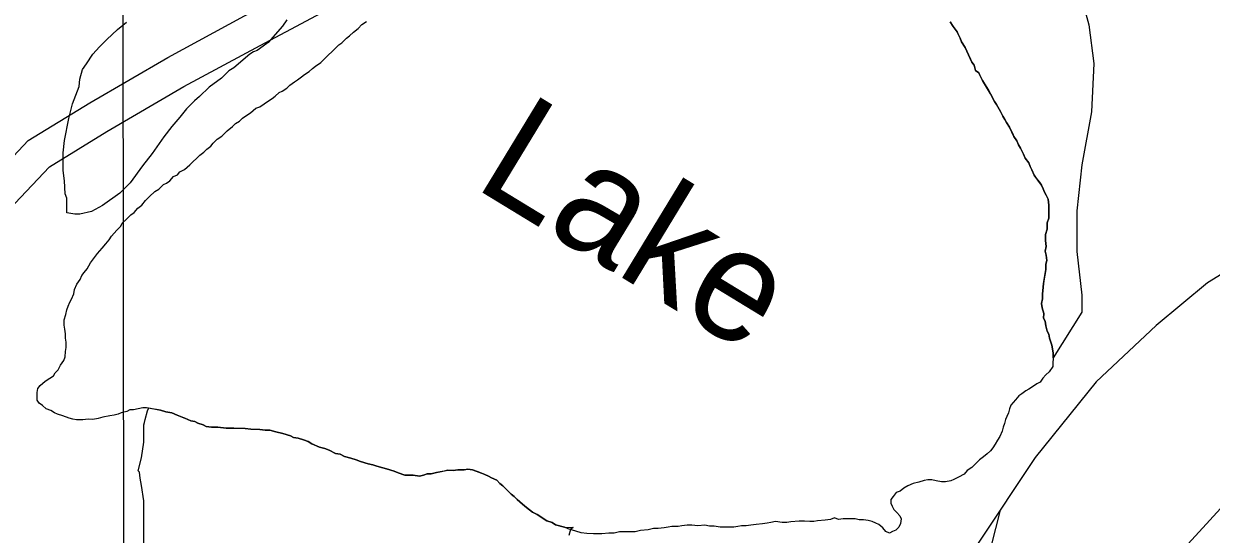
# Model space of a CAD drawing. Extents: x 3313447 to 3351316, y 703786 to 729172.
# Drawn here: x 3328006 to 3329072, y 711558 to 712016 of the extents above; entities that cross this region are included whole.
import ezdxf

# ---------------------------------------------------------------- set-up
doc = ezdxf.new("R2010")
doc.units = 0
for name, color, linetype in [('V-GRID-MAJR', 7, 'Continuous'), ('V-RIVR-IDEN', 7, 'Continuous'), ('V-ROAD-CNTR', 7, 'Continuous'), ('V-SITE-VEGE', 7, 'Continuous'), ('V-TOPO-SHOR', 7, 'Continuous')]:
    doc.layers.add(name, color=color, linetype=linetype)

msp = doc.modelspace()

# ---------------------------------------------------------------- linework, layer by layer
at = {"layer": 'V-GRID-MAJR'}
msp.add_line((3328098.9, 709181.3), (3328090.9, 715239.9), dxfattribs=at)
at = {"layer": 'V-ROAD-CNTR'}
for points in [[(3327710.9, 711689.5), (3327818.6, 711734), (3327884, 711755.9), (3327929.9, 711774.6), (3327966.5, 711808.4), (3327998.1, 711854.6), (3328029.2, 711887.4), (3328080.7, 711919), (3328149.8, 711959.4), (3328218.2, 711996.2), (3328291.7, 712035.3), (3328340.7, 712061.7), (3328387.6, 712079.4), (3328427.6, 712090), (3328472.2, 712104)], [(3327699.5, 711717.3), (3327808.1, 711762.1), (3327873.5, 711784.1), (3327913.6, 711800.4), (3327943.7, 711828.2), (3327974.7, 711873.5), (3328010.1, 711910.9), (3328065.2, 711944.8), (3328135.2, 711985.5), (3328204.1, 712022.6), (3328275.2, 712060.6)], [(3330037.1, 711920.8), (3329868.2, 711936.9), (3329707.1, 711946.9), (3329585.9, 711934.1), (3329494.1, 711923.7), (3329410, 711913.9), (3329305.8, 711893.4), (3329225, 711868.4), (3329175.9, 711844.2), (3329120.5, 711815.3), (3329068.6, 711783.4), (3329022.4, 711745), (3328968.5, 711694.7), (3328913.9, 711626.7), (3328862.7, 711549.9), (3328831.6, 711476.3), (3328797.2, 711376.8), (3328786.6, 711300.8), (3328785.1, 711284.5)], [(3328880, 710972.5), (3328880.4, 710993.4), (3328887.8, 711149.9), (3328915.1, 711260.4), (3328950.3, 711378.2), (3328996.6, 711469), (3329038, 711534.9), (3329103.3, 711606.1), (3329170.4, 711676.4), (3329246, 711736), (3329315.3, 711785.2), (3329396.7, 711828.9), (3329476.2, 711858.5), (3329555.2, 711885.6), (3329653.8, 711904.7), (3329759.7, 711920.3), (3329868, 711920.4), (3330053.9, 711920.9), (3330137.3, 711922.8)], [(3328882.4, 711579.5), (3328860.9, 711494.9), (3328848.7, 711415.8), (3328851.9, 711306.1), (3328851.2, 711214.7), (3328851.7, 711103.8), (3328860.7, 711012.6), (3328870.7, 710977.2)]]:
    msp.add_lwpolyline(points, dxfattribs=at)
at = {"layer": 'V-SITE-VEGE'}
for points in [[(3328953.5, 712046.9), (3328962.1, 712014.5), (3328966.4, 711979.9), (3328964.3, 711936.7), (3328955.6, 711889.1), (3328951.3, 711848), (3328951.3, 711811.3), (3328955.6, 711772.4), (3328955.6, 711757.2), (3328929.9, 711716.1), (3328929.9, 711720.7), (3328928.7, 711727.6), (3328926.7, 711733.8), (3328926, 711737.3), (3328924.7, 711740.1), (3328923.4, 711744.9), (3328922.8, 711749), (3328921.4, 711751.8), (3328921.5, 711755.9), (3328920.2, 711760.8), (3328919.5, 711764.9), (3328920.3, 711769), (3328920.3, 711773.2), (3328921.1, 711779.4), (3328921.2, 711782.8), (3328922.7, 711791.7), (3328923.4, 711795.2), (3328923.5, 711800), (3328924.2, 711803.4), (3328923.6, 711808.2), (3328922.9, 711811.7), (3328923.7, 711815.8), (3328923.1, 711821.3), (3328923.1, 711826.8), (3328924.6, 711831.6), (3328924.7, 711837.1), (3328926.1, 711841.2), (3328926.2, 711852.9), (3328925.6, 711858.5), (3328923.6, 711861.9), (3328922.3, 711864.7), (3328920.9, 711867.5), (3328919.6, 711870.9), (3328912.9, 711880), (3328910.8, 711884.8), (3328909.5, 711887.6), (3328908.2, 711891), (3328904.8, 711895.2), (3328903.5, 711898.7), (3328900.8, 711904.2), (3328898.8, 711907), (3328897.4, 711910.5), (3328894.7, 711914.6), (3328890.7, 711922.9), (3328888, 711927.1), (3328886.7, 711929.9), (3328884.7, 711932.7), (3328882.7, 711936.8), (3328879.3, 711943.1), (3328877.3, 711945.8), (3328873.9, 711952.8), (3328868.5, 711961.8), (3328866.5, 711964.6), (3328863.2, 711971.5), (3328860.4, 711973.6), (3328859.1, 711978.4), (3328857.1, 711981.2), (3328852.4, 711990.9), (3328851.1, 711994.4), (3328847.7, 711999.3), (3328846.4, 712002.7), (3328843.7, 712008.3), (3328840.3, 712013.1), (3328837.6, 712017.3)], [(3328242.3, 712019.2), (3328238.4, 712013.3), (3328225.3, 711998.9), (3328217.5, 711993), (3328215.5, 711991.7), (3328212.2, 711990.4), (3328208.9, 711988.4), (3328194.5, 711976), (3328190, 711973.3), (3328183.4, 711966.8), (3328172.3, 711958.9), (3328163.8, 711950.4), (3328159.2, 711946.4), (3328152, 711939.2), (3328146.1, 711932), (3328138.9, 711923.5), (3328131.7, 711914.3), (3328121.2, 711899.2), (3328112.7, 711888.1), (3328101.6, 711873), (3328092.4, 711863.8), (3328076.7, 711852.7), (3328066.9, 711847.4), (3328056.4, 711844.8), (3328051.8, 711844.8), (3328044.6, 711846.1), (3328044.6, 711859.2), (3328043.3, 711863.1), (3328042.6, 711874.9), (3328041.3, 711884.1), (3328041.3, 711899.8), (3328042.6, 711911), (3328046.5, 711930.6), (3328049.8, 711943.7), (3328055.7, 711959.5), (3328056.3, 711966), (3328058.9, 711974.5), (3328062.2, 711979.8), (3328068.1, 711988.3), (3328074, 711994.8), (3328080.5, 712001.4), (3328090.3, 712010.6), (3328098.2, 712017.1)], [(3328113.9, 711546), (3328113.8, 711564.4), (3328113.8, 711575.5), (3328113.8, 711588), (3328111.8, 711601.7), (3328110.5, 711608.3), (3328109.9, 711613.5), (3328108.6, 711614.8), (3328111.8, 711626.6), (3328113.8, 711640.4), (3328113.8, 711648.3), (3328113.8, 711655.5), (3328113.8, 711656.1), (3328114.4, 711658.1), (3328115.1, 711660.7), (3328117, 711668.6), (3328118.3, 711671.2), (3328128.7, 711669.1), (3328133.5, 711667.6), (3328139, 711666.9), (3328143.8, 711664.7), (3328150.6, 711661.9)], [(3328150.6, 711661.9), (3328156.1, 711659.7), (3328159.5, 711659), (3328162.3, 711657.6), (3328167.1, 711656.2), (3328169.8, 711654.7), (3328174.6, 711654), (3328180.1, 711653.9), (3328187.7, 711653.1), (3328204.9, 711652.9), (3328209.7, 711652.1), (3328217.9, 711652), (3328222.7, 711651.3), (3328226.9, 711651.2), (3328232.4, 711649.7), (3328238.5, 711648.3), (3328245.4, 711646.1), (3328248.1, 711644.7), (3328252.2, 711644), (3328257, 711642.5), (3328261.2, 711641.1), (3328264.6, 711639), (3328271.4, 711636.1), (3328276.2, 711634.7), (3328280.3, 711633.3), (3328285.8, 711630.4), (3328289.9, 711629.7), (3328294, 711627.6), (3328299.5, 711626.1), (3328304.3, 711624.7), (3328308.4, 711623.2), (3328315.3, 711621.1), (3328319.4, 711620.3), (3328322.8, 711618.9), (3328328.3, 711617.5), (3328331.7, 711616.7), (3328338.6, 711614.6), (3328342, 711613.1), (3328348.2, 711611), (3328355.7, 711610.9), (3328361.2, 711610.1), (3328364.7, 711610.8), (3328368.1, 711612.1), (3328371.6, 711612), (3328376.4, 711613.4), (3328386.8, 711615.3), (3328391.6, 711615.2), (3328395.7, 711615.8), (3328401.2, 711615.8), (3328404.7, 711616.4), (3328408.8, 711615.7), (3328417, 711612.8), (3328419.8, 711611.4), (3328423.2, 711610), (3328425.9, 711608.5), (3328430.7, 711606.4), (3328433.4, 711603.6), (3328436.1, 711601.5), (3328443.6, 711593.9), (3328446.3, 711591.7), (3328449, 711589), (3328453.8, 711584.8), (3328457.2, 711582), (3328462.7, 711577.8), (3328466.8, 711575.6), (3328475.6, 711570), (3328480.4, 711568.6), (3328483.2, 711566.5), (3328491.4, 711564.3), (3328499.1, 711564.1)], [(3328499.1, 711564.1), (3328497.1, 711562.8), (3328496.9, 711562.2), (3328495.2, 711556.9)]]:
    msp.add_lwpolyline(points, dxfattribs=at)
msp.add_lwpolyline([(3328496.9, 711562.2), (3328497.1, 711562.8), (3328499.1, 711564.1)], close=True, dxfattribs=at)
at = {"layer": 'V-TOPO-SHOR'}
for points in [[(3328202.5, 711931), (3328205.3, 711933), (3328209.4, 711935.7), (3328214.3, 711939.8), (3328217.8, 711941.1), (3328221.9, 711943.8), (3328224.7, 711945.8), (3328228.9, 711948.5), (3328231.7, 711950.6), (3328235.2, 711954), (3328237.9, 711955.3), (3328242.1, 711958), (3328244.9, 711960.7), (3328249.1, 711963.4), (3328251.8, 711965.4), (3328255.3, 711968.1), (3328258.1, 711970.2), (3328262.3, 711972.9), (3328265.1, 711975.6), (3328267.8, 711977.6), (3328272.7, 711981), (3328275.5, 711983.7), (3328279.7, 711987.8), (3328282.5, 711990.5), (3328285.3, 711993.2), (3328288.7, 711996.6), (3328291.5, 711998.6), (3328295.7, 712002.7), (3328298.5, 712004.7), (3328302, 712008.1), (3328306.2, 712011.5), (3328309.6, 712014.9), (3328313.8, 712017.6)], [(3328837.6, 712017.3), (3328840.3, 712013.1), (3328843.7, 712008.3), (3328845, 712005.5), (3328846.4, 712002.7), (3328847.7, 711999.3), (3328851.1, 711994.4), (3328852.4, 711990.9), (3328855.8, 711984), (3328857.1, 711981.2), (3328859.1, 711978.4), (3328860.4, 711973.6), (3328863.2, 711971.5), (3328864.5, 711968.7), (3328866.5, 711964.6), (3328868.5, 711961.8), (3328871.9, 711956.2), (3328873.9, 711952.8), (3328877.3, 711945.8), (3328879.3, 711943.1), (3328882.7, 711936.8), (3328884.7, 711932.7), (3328886.7, 711929.9), (3328888, 711927.1), (3328890.7, 711922.9), (3328893.4, 711917.4), (3328894.7, 711914.6), (3328897.4, 711910.5), (3328898.8, 711907), (3328900.8, 711904.2), (3328903.5, 711898.7), (3328904.8, 711895.2), (3328908.2, 711891), (3328909.5, 711887.6), (3328910.8, 711884.8), (3328912.9, 711880), (3328914.9, 711877.2), (3328917.6, 711873.7), (3328919.6, 711870.9), (3328920.9, 711867.5), (3328922.3, 711864.7), (3328923.6, 711861.9), (3328925.6, 711858.5), (3328926.2, 711852.9), (3328926.2, 711846.7), (3328926.1, 711841.2), (3328924.7, 711837.1), (3328924.6, 711831.6), (3328923.1, 711826.8), (3328923.1, 711821.3), (3328923.7, 711815.8), (3328922.9, 711811.7), (3328923.6, 711808.2), (3328924.2, 711803.4), (3328923.5, 711800), (3328923.4, 711795.2), (3328922.7, 711791.7), (3328921.9, 711786.9), (3328921.2, 711782.8), (3328921.1, 711779.4), (3328920.3, 711773.2), (3328920.3, 711769), (3328919.5, 711764.9), (3328920.2, 711760.8), (3328921.5, 711755.9), (3328921.4, 711751.8), (3328922.8, 711749), (3328923.4, 711744.9), (3328924.7, 711740.1), (3328926, 711737.3), (3328926.7, 711733.8), (3328928.7, 711727.6), (3328929.3, 711724.2), (3328929.9, 711720.7), (3328929.9, 711715.2), (3328929.8, 711711.8), (3328929.8, 711708.3), (3328926.3, 711703.6), (3328923.5, 711700.9), (3328920.8, 711697.9), (3328918.4, 711694.4)], [(3328125.3, 711669.8), (3328121.1, 711670.5), (3328116.3, 711671.3), (3328112.9, 711671.3), (3328104.6, 711669.4), (3328101.2, 711669.4), (3328098.4, 711668.1), (3328093.6, 711666.8), (3328090.8, 711665.5), (3328087.3, 711664.8), (3328083.2, 711664.2), (3328077, 711662.9), (3328072.8, 711661.6), (3328068, 711660.9), (3328063.9, 711661), (3328059, 711660.4), (3328053.5, 711660.5), (3328050.1, 711661.2), (3328046.7, 711661.9), (3328041.2, 711664.1), (3328036.4, 711665.5), (3328033.7, 711666.9), (3328030.3, 711669), (3328026.1, 711670.5), (3328022.7, 711673.3), (3328020, 711675.4), (3328018, 711678.2), (3328018, 711681.6), (3328018.1, 711685), (3328018.8, 711688.5), (3328020.9, 711691.2), (3328025.1, 711695.3), (3328029.3, 711698), (3328032.7, 711700), (3328034.2, 711702.7), (3328036.9, 711705.4), (3328039.1, 711709.5), (3328041.9, 711713.6), (3328043.3, 711717), (3328043.4, 711721.9), (3328044.1, 711725.3), (3328044.2, 711730.1), (3328043.5, 711733.6), (3328043.6, 711737.7), (3328043, 711741.8), (3328042.3, 711745.3), (3328042.4, 711750.1), (3328043.8, 711754.9), (3328044.6, 711759), (3328046, 711762.4), (3328047.4, 711765.9), (3328048.8, 711768.6), (3328051, 711773.4), (3328051.7, 711777.5), (3328053.8, 711782.3), (3328056.6, 711786.4), (3328058.1, 711789.8), (3328060.2, 711792.5), (3328063, 711795.9), (3328064.4, 711798.7), (3328065.8, 711801.4), (3328068.6, 711804.8), (3328072.1, 711809.6), (3328076.3, 711814.3), (3328079.8, 711818.4), (3328082.6, 711821.8), (3328084.7, 711825.2), (3328089.6, 711830.7), (3328093.1, 711834.1), (3328094.5, 711836.8), (3328098, 711840.2), (3328102.2, 711844.3), (3328105, 711846.3), (3328108.5, 711850.4), (3328111.9, 711853.1), (3328115.4, 711857.2), (3328118.9, 711860.6), (3328123.8, 711865.3), (3328127.3, 711867.3), (3328131.5, 711871.4), (3328134.2, 711872.7), (3328137, 711874.8), (3328140.5, 711878.8), (3328144, 711880.2), (3328146.1, 711882.9), (3328150.2, 711884.9), (3328155.1, 711889), (3328157.9, 711891.7), (3328161.4, 711895.1), (3328164.2, 711897.8), (3328167.7, 711900.5), (3328170.4, 711903.2), (3328173.9, 711905.9), (3328176, 711908.7), (3328179.5, 711912), (3328183.7, 711914.7), (3328188.6, 711919.5), (3328193.4, 711923.6), (3328196.2, 711926.3), (3328199.7, 711928.3), (3328202.5, 711931)], [(3328918.4, 711694.4), (3328915.5, 711692.8), (3328911.6, 711690), (3328908.2, 711688), (3328905.4, 711686.6), (3328901.9, 711683.9), (3328899.1, 711681.9), (3328896.3, 711678.5), (3328892.1, 711673.7), (3328890.7, 711670.3), (3328890, 711666.9), (3328888.5, 711663.5), (3328887.1, 711660.7), (3328886.4, 711657.3), (3328885, 711653.9), (3328884.2, 711650.5), (3328882.1, 711645.7), (3328880, 711642.3), (3328877.9, 711638.8), (3328875.8, 711635.4), (3328873.7, 711632.7), (3328870.9, 711630), (3328867.4, 711627.3), (3328863.9, 711624.6), (3328860.4, 711621.2), (3328856.9, 711617.8), (3328852.8, 711615.1), (3328850, 711611.7), (3328845.1, 711609), (3328841, 711607), (3328838.2, 711605.7), (3328833.4, 711605), (3328829.9, 711605.1), (3328825.1, 711605.8), (3328821, 711606.6), (3328817.6, 711606.6), (3328814.1, 711606), (3328809.3, 711604.7), (3328804.4, 711603.4), (3328799.6, 711601.4), (3328796.1, 711599.3), (3328792.6, 711596.6), (3328789.2, 711595.3), (3328786.4, 711591.9), (3328784.3, 711589.2), (3328784.2, 711585.7), (3328785.6, 711583), (3328786.9, 711580.2), (3328789.6, 711577.4), (3328792.3, 711574.6), (3328793.7, 711571.8), (3328792.9, 711567.7), (3328791.5, 711564.3), (3328788.7, 711561.6), (3328785.9, 711560.3), (3328783.2, 711558.9), (3328779.7, 711560.3), (3328777, 711563.8), (3328773.6, 711566.6), (3328770.9, 711568), (3328767.5, 711569.5), (3328764.1, 711570.2), (3328759.9, 711570.9), (3328755.8, 711571), (3328752.4, 711571.7), (3328746.9, 711571.8), (3328741.4, 711571.9), (3328737.2, 711571.2), (3328733.8, 711572.7), (3328730.3, 711571.3), (3328725.5, 711570.7), (3328718.6, 711570.1), (3328715.2, 711569.5), (3328711.7, 711569.5), (3328706.9, 711569.6), (3328702.1, 711569.7), (3328694.5, 711569.1), (3328691.1, 711568.4), (3328686.9, 711568.5), (3328680.8, 711569.3), (3328676.6, 711568.6), (3328673.2, 711568), (3328669, 711567.4), (3328663.5, 711566.7), (3328658.7, 711566.1), (3328654.5, 711565.5), (3328650.4, 711565.5), (3328647, 711564.9), (3328643.5, 711564.3), (3328638.7, 711564.3), (3328634.6, 711564.4), (3328631.1, 711564.4), (3328625.6, 711565.2), (3328621.5, 711565.3), (3328617.4, 711566), (3328611.2, 711565.4), (3328605.7, 711566.2), (3328601.6, 711566.2), (3328596.7, 711565.6), (3328593.3, 711565), (3328587.8, 711565)], [(3328587.8, 711565), (3328584.3, 711564.4), (3328580.9, 711563.7), (3328575.4, 711563.1), (3328571.2, 711563.2), (3328566.4, 711561.9), (3328559.5, 711561.3), (3328554.7, 711560), (3328549.1, 711560.1), (3328540.9, 711560.2), (3328536.1, 711558.9), (3328531.2, 711558.9), (3328525, 711558.3), (3328521.6, 711558.4), (3328517.5, 711558.4), (3328511.3, 711558.5), (3328506.5, 711559.3), (3328501.7, 711560.7), (3328494.8, 711562.9), (3328491.4, 711564.3), (3328483.2, 711566.5), (3328480.4, 711568.6), (3328475.6, 711570), (3328470.2, 711573.5), (3328466.8, 711575.6), (3328462.7, 711577.8), (3328457.2, 711582), (3328453.8, 711584.8), (3328449, 711589), (3328446.3, 711591.7), (3328443.6, 711593.9), (3328440.2, 711597.3), (3328436.1, 711601.5), (3328433.4, 711603.6), (3328430.7, 711606.4), (3328425.9, 711608.5), (3328423.2, 711610), (3328419.8, 711611.4), (3328417, 711612.8), (3328412.9, 711614.2), (3328408.8, 711615.7), (3328404.7, 711616.4), (3328401.2, 711615.8), (3328395.7, 711615.8), (3328391.6, 711615.2), (3328386.8, 711615.3), (3328383.3, 711614.6), (3328379.9, 711614), (3328376.4, 711613.4), (3328371.6, 711612), (3328368.1, 711612.1), (3328364.7, 711610.8), (3328361.2, 711610.1), (3328355.7, 711610.9), (3328351.6, 711610.9), (3328348.2, 711611), (3328342, 711613.1), (3328338.6, 711614.6), (3328331.7, 711616.7), (3328328.3, 711617.5), (3328322.8, 711618.9), (3328319.4, 711620.3), (3328315.3, 711621.1), (3328308.4, 711623.2), (3328304.3, 711624.7), (3328299.5, 711626.1), (3328294, 711627.6), (3328289.9, 711629.7), (3328285.8, 711630.4), (3328280.3, 711633.3), (3328276.2, 711634.7), (3328271.4, 711636.1), (3328264.6, 711639), (3328261.2, 711641.1), (3328257, 711642.5), (3328252.2, 711644), (3328248.1, 711644.7), (3328245.4, 711646.1), (3328238.5, 711648.3), (3328232.4, 711649.7), (3328226.9, 711651.2), (3328222.7, 711651.3), (3328217.9, 711652), (3328209.7, 711652.1), (3328204.9, 711652.9), (3328194.6, 711653), (3328187.7, 711653.1), (3328180.1, 711653.9), (3328174.6, 711654), (3328169.8, 711654.7), (3328167.1, 711656.2), (3328162.3, 711657.6), (3328159.5, 711659), (3328156.1, 711659.7), (3328150.6, 711661.9), (3328147.2, 711663.3), (3328143.8, 711664.7), (3328139, 711666.9), (3328133.5, 711667.6), (3328128.7, 711669.1), (3328125.3, 711669.8)]]:
    msp.add_lwpolyline(points, dxfattribs=at)

# ---------------------------------------------------------------- texts
at = {"layer": 'V-RIVR-IDEN'}
msp.add_text('Lake', height=100, rotation=328.6713, dxfattribs=at).set_placement((3328408.4, 711869.9))

doc.saveas('drawing.dxf')
